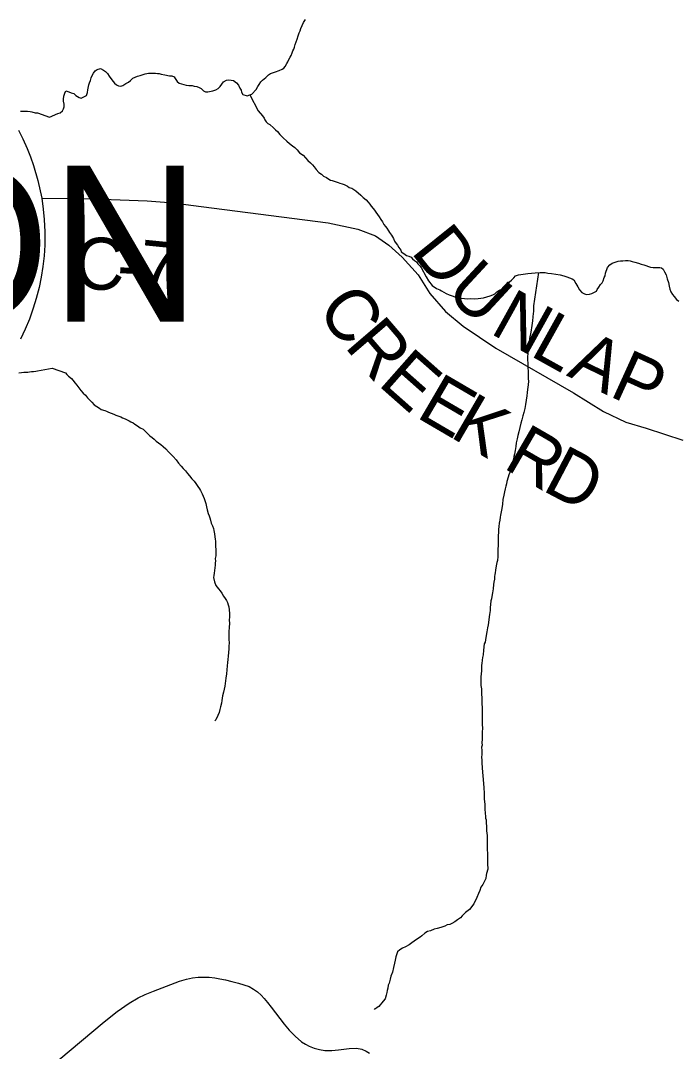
# Model space of a CAD drawing. Extents: x -14196 to 143, y -6096 to 28.
# Drawn here: x 63.633 to 64.351, y 19.711 to 20.839 of the extents above; entities that cross this region are included whole.
import ezdxf

# ---------------------------------------------------------------- set-up
doc = ezdxf.new("R2010")
doc.units = 0
for name, color, linetype in [('GM_X_County_Road', 7, 'Continuous'), ('GM_X_County_Road_Text', 7, 'Continuous'), ('GM_X_Minor_River', 7, 'Continuous'), ('GM_X_State_Route', 7, 'Continuous'), ('GM_X_Township_Text', 7, 'Continuous')]:
    doc.layers.add(name, color=color, linetype=linetype)

msp = doc.modelspace()

# ---------------------------------------------------------------- linework, layer by layer
at = {"layer": 'GM_X_County_Road'}
msp.add_lwpolyline([(63.6558, 20.6443), (63.712, 20.6436), (63.7713, 20.6417), (63.7995, 20.6395), (63.8303, 20.6355), (63.9692, 20.6174), (64.0018, 20.6104), (64.0209, 20.6031), (64.0355, 20.5932), (64.0504, 20.58), (64.0676, 20.5605), (64.0805, 20.5403), (64.0977, 20.5204), (64.1169, 20.5046), (64.1526, 20.4804), (64.2376, 20.4315), (64.2707, 20.4113), (64.2951, 20.3997), (64.3173, 20.3928), (64.3573, 20.3799)], dxfattribs=at)
at = {"layer": 'GM_X_Minor_River'}
for points in [[(63.8937, 20.7687), (63.8955, 20.7718), (63.8974, 20.7733), (63.8993, 20.7749), (63.9011, 20.7765), (63.9041, 20.7792), (63.906, 20.7807), (63.9117, 20.7827), (63.9158, 20.7839), (63.9188, 20.7855), (63.9207, 20.7867), (63.9222, 20.7886), (63.9241, 20.7917), (63.9252, 20.7936), (63.9263, 20.7959), (63.9277, 20.7986), (63.9288, 20.8005), (63.9299, 20.8032), (63.9307, 20.8055), (63.9318, 20.8074), (63.9325, 20.8094), (63.9332, 20.8124), (63.9343, 20.8155), (63.9354, 20.8182), (63.9364, 20.822), (63.9375, 20.8251), (63.9386, 20.8274), (63.9393, 20.83), (63.9408, 20.8331), (63.9423, 20.8366), (63.9445, 20.84)], [(63.6642, 20.7329), (63.6734, 20.7372), (63.6761, 20.7377), (63.6787, 20.74), (63.6798, 20.7423), (63.6805, 20.7442), (63.6804, 20.7472), (63.6796, 20.7507), (63.6796, 20.7526), (63.6799, 20.756), (63.681, 20.7594), (63.6821, 20.7617), (63.6855, 20.7607), (63.6882, 20.7596), (63.6909, 20.7588), (63.6932, 20.7566), (63.6967, 20.7544), (63.699, 20.7537), (63.705, 20.7568), (63.7061, 20.7599), (63.7064, 20.7629), (63.7071, 20.7664), (63.7074, 20.7683), (63.7082, 20.7706), (63.7093, 20.7732), (63.71, 20.7759), (63.7111, 20.7786), (63.7125, 20.7813), (63.7144, 20.7836), (63.7166, 20.7852), (63.72, 20.7864), (63.7235, 20.7845), (63.7258, 20.783), (63.7277, 20.7808), (63.7297, 20.7778), (63.7324, 20.774), (63.734, 20.7721), (63.7355, 20.7703), (63.7375, 20.7684), (63.7398, 20.7673), (63.7424, 20.7669), (63.7447, 20.7677), (63.7477, 20.7697), (63.7507, 20.7713), (63.753, 20.7732), (63.7556, 20.7755), (63.7605, 20.7779), (63.7635, 20.7787), (63.7669, 20.7795), (63.7692, 20.7803), (63.7726, 20.7812), (63.7745, 20.7812), (63.7775, 20.7812), (63.7802, 20.7813), (63.7825, 20.7809), (63.7844, 20.7806), (63.7867, 20.7799), (63.7905, 20.7792), (63.7958, 20.7781), (63.7981, 20.7782), (63.8008, 20.7771), (63.802, 20.7752), (63.8039, 20.7722), (63.8062, 20.7703), (63.8112, 20.7689), (63.8139, 20.7681), (63.8169, 20.7678), (63.8203, 20.7675), (63.8226, 20.7671), (63.8257, 20.7664), (63.828, 20.7653), (63.8303, 20.7642), (63.833, 20.762), (63.8349, 20.7609), (63.8376, 20.7609), (63.8395, 20.761), (63.8432, 20.7618), (63.8463, 20.763), (63.8489, 20.7642), (63.8511, 20.7665), (63.853, 20.7692), (63.8549, 20.7715), (63.8579, 20.7734), (63.8605, 20.7739), (63.8632, 20.7735), (63.8658, 20.7732), (63.8689, 20.7706), (63.8713, 20.768), (63.8728, 20.7649), (63.874, 20.7627), (63.8744, 20.7604), (63.876, 20.7578), (63.8806, 20.7563), (63.8836, 20.7575), (63.8859, 20.7583), (63.8904, 20.7633), (63.8922, 20.7664), (63.8937, 20.7687)], [(63.8836, 20.7575), (63.8927, 20.7398), (63.8973, 20.7345), (63.8993, 20.7319), (63.9001, 20.73), (63.9016, 20.7281), (63.9032, 20.7262), (63.9055, 20.7251), (63.9093, 20.7214), (63.9117, 20.7191), (63.914, 20.7173), (63.9163, 20.7139), (63.9202, 20.7105), (63.924, 20.7068), (63.9271, 20.7042), (63.9302, 20.7015), (63.9329, 20.6997), (63.9352, 20.6974), (63.9379, 20.6941), (63.9418, 20.6914), (63.9445, 20.6884), (63.9472, 20.6858), (63.9499, 20.6832), (63.9522, 20.681), (63.9538, 20.6787), (63.9561, 20.6757), (63.9589, 20.6727), (63.9619, 20.6708), (63.9642, 20.6686), (63.9673, 20.6671), (63.97, 20.6653), (63.9719, 20.6642), (63.9738, 20.6638), (63.9757, 20.6631), (63.978, 20.6624), (63.9803, 20.6616), (63.9822, 20.6609), (63.9845, 20.6602), (63.9868, 20.6594), (63.9903, 20.6576), (63.9922, 20.6561), (63.9953, 20.6554), (63.9972, 20.6539), (63.9995, 20.6524), (64.0049, 20.6476), (64.0076, 20.6453), (64.0107, 20.6427), (64.013, 20.6401), (64.015, 20.6378), (64.0165, 20.6356), (64.0185, 20.6333), (64.02, 20.6314), (64.0216, 20.6292), (64.0231, 20.6265), (64.0251, 20.6239), (64.027, 20.6213), (64.0286, 20.6186), (64.0302, 20.6156), (64.0321, 20.6134), (64.0333, 20.6115), (64.0352, 20.6088), (64.0364, 20.607), (64.0384, 20.6039), (64.0395, 20.6021), (64.0407, 20.6002), (64.0419, 20.5975), (64.0435, 20.5949), (64.045, 20.593), (64.0466, 20.5904), (64.0489, 20.5877), (64.0493, 20.5859), (64.052, 20.584), (64.0551, 20.5818), (64.0574, 20.581), (64.0601, 20.5799), (64.0616, 20.5781), (64.0639, 20.5762), (64.0659, 20.5747), (64.0674, 20.5728), (64.0697, 20.5706), (64.0709, 20.5687), (64.0764, 20.5585), (64.0792, 20.554), (64.083, 20.5491), (64.0877, 20.5457), (64.0915, 20.5443), (64.0934, 20.5432), (64.0957, 20.5417), (64.0984, 20.5402), (64.1015, 20.5387), (64.1049, 20.5377), (64.108, 20.5366), (64.1106, 20.5358), (64.1145, 20.5351), (64.1186, 20.5348), (64.1221, 20.5345), (64.1255, 20.5346), (64.1297, 20.5343), (64.1335, 20.5347), (64.1392, 20.5356), (64.1429, 20.5364)], [(63.6327, 20.7395), (63.6349, 20.7396), (63.638, 20.7396), (63.6403, 20.7396), (63.6433, 20.7393), (63.6452, 20.7389), (63.6486, 20.7378), (63.6513, 20.7378), (63.6642, 20.7329)], [(64.1429, 20.5364), (64.1467, 20.5376), (64.1494, 20.5388), (64.1516, 20.54), (64.1539, 20.5419), (64.1569, 20.5439), (64.1599, 20.5454), (64.1621, 20.5474), (64.1644, 20.5493), (64.1663, 20.5509), (64.1677, 20.5528), (64.17, 20.5547), (64.1726, 20.5574), (64.1741, 20.5594), (64.1775, 20.5606), (64.1877, 20.5619), (64.1957, 20.5628), (64.2014, 20.5633), (64.2037, 20.5633), (64.2067, 20.563), (64.2098, 20.5626), (64.2136, 20.5619), (64.2231, 20.5606), (64.2273, 20.5595), (64.2304, 20.5584), (64.2334, 20.5573), (64.2361, 20.5562), (64.238, 20.5551), (64.2404, 20.551), (64.2423, 20.5476), (64.2443, 20.5442), (64.247, 20.5412), (64.2497, 20.5397), (64.252, 20.539), (64.2554, 20.5394), (64.2577, 20.5402), (64.2599, 20.5414), (64.2629, 20.5426), (64.2637, 20.5445), (64.2655, 20.5472), (64.2674, 20.5499), (64.2692, 20.5518), (64.27, 20.5541), (64.2714, 20.5576), (64.2725, 20.5595), (64.2729, 20.5626), (64.2736, 20.5645), (64.2743, 20.5664), (64.275, 20.5687), (64.2773, 20.5714), (64.2799, 20.5733), (64.2821, 20.5741), (64.2844, 20.5749), (64.2867, 20.5754), (64.2893, 20.5758), (64.2916, 20.5758), (64.2947, 20.5762), (64.2977, 20.5763), (64.2996, 20.5759), (64.3019, 20.5752), (64.3049, 20.5745), (64.3088, 20.5734), (64.3118, 20.5723), (64.3145, 20.5716), (64.3221, 20.5691), (64.3248, 20.5688), (64.3271, 20.5688), (64.329, 20.5688), (64.332, 20.5685), (64.3339, 20.5681), (64.3359, 20.5667), (64.3374, 20.564), (64.339, 20.5606), (64.3402, 20.5561), (64.3415, 20.5523), (64.3423, 20.5481), (64.3431, 20.5451), (64.3443, 20.542), (64.3462, 20.539), (64.3478, 20.5371), (64.3505, 20.5338), (64.3528, 20.5319)], [(64.1993, 20.5631), (64.1941, 20.5266), (64.1941, 20.5243), (64.1941, 20.5224), (64.1938, 20.5205), (64.1934, 20.5182), (64.1931, 20.5148), (64.1928, 20.5102), (64.1921, 20.5052), (64.1911, 20.498), (64.1897, 20.4911), (64.1887, 20.4831), (64.1881, 20.4785), (64.1877, 20.4747), (64.1874, 20.4709), (64.1875, 20.4674), (64.1876, 20.4644), (64.1876, 20.4598), (64.1881, 20.4545), (64.1882, 20.4499), (64.1882, 20.4469), (64.1883, 20.4442), (64.188, 20.4404), (64.1873, 20.4354), (64.187, 20.432), (64.1867, 20.4282), (64.186, 20.4236), (64.1853, 20.4187), (64.1843, 20.4144), (64.1832, 20.4102), (64.1821, 20.4064), (64.1811, 20.4022), (64.18, 20.3984), (64.1789, 20.3938), (64.1779, 20.3888), (64.1768, 20.385), (64.1761, 20.3812), (64.175, 20.377), (64.1747, 20.3728), (64.174, 20.3686), (64.173, 20.3647), (64.1723, 20.3621), (64.1719, 20.359), (64.1709, 20.3556), (64.1702, 20.3521), (64.1694, 20.3491), (64.168, 20.3445), (64.1669, 20.3418), (64.1662, 20.3395), (64.1648, 20.3345), (64.1644, 20.3322), (64.1637, 20.3296), (64.163, 20.3265), (64.1623, 20.3234), (64.1616, 20.3196), (64.1605, 20.315), (64.1599, 20.3097), (64.1592, 20.3051), (64.1585, 20.3013), (64.1578, 20.2978), (64.1575, 20.2956), (64.1571, 20.2925), (64.1564, 20.2891), (64.1561, 20.2856), (64.1558, 20.2822), (64.1555, 20.2791), (64.1552, 20.2753), (64.1552, 20.2727), (64.1553, 20.2704), (64.1553, 20.2681), (64.1553, 20.2662), (64.1554, 20.2635), (64.155, 20.2616), (64.1551, 20.2597), (64.1551, 20.2574), (64.1548, 20.2551), (64.1548, 20.2525), (64.1545, 20.2483), (64.1538, 20.246), (64.1534, 20.2441), (64.1528, 20.2403), (64.1524, 20.2376), (64.1521, 20.2349), (64.1517, 20.233), (64.1514, 20.2307), (64.1511, 20.228), (64.1504, 20.2246), (64.15, 20.2219), (64.1497, 20.2174), (64.1491, 20.2128), (64.1484, 20.209), (64.148, 20.2063), (64.1473, 20.204), (64.147, 20.2002), (64.1467, 20.1967), (64.1464, 20.1937), (64.1457, 20.1891), (64.1444, 20.178), (64.1437, 20.1746), (64.143, 20.1704), (64.1419, 20.1639)], [(63.6308, 20.4533), (63.6338, 20.4538), (63.6364, 20.4542), (63.6387, 20.4542), (63.6406, 20.4542), (63.6425, 20.4546), (63.6448, 20.455), (63.6467, 20.455), (63.6493, 20.4554), (63.6512, 20.4558), (63.6672, 20.4585)], [(63.6672, 20.4585), (63.6818, 20.4536), (63.6834, 20.4518), (63.6853, 20.4499), (63.6884, 20.4473), (63.69, 20.4454), (63.6923, 20.442), (63.6943, 20.4398), (63.6966, 20.4371), (63.6985, 20.4341), (63.7013, 20.4311), (63.7036, 20.4289), (63.7059, 20.4262), (63.7082, 20.424), (63.7105, 20.4214), (63.7133, 20.4184), (63.7163, 20.4165), (63.719, 20.4147), (63.7209, 20.4135), (63.7248, 20.4121), (63.7267, 20.4114), (63.729, 20.4103), (63.7317, 20.4092), (63.7347, 20.4084), (63.737, 20.4073), (63.7393, 20.4066), (63.7424, 20.4055), (63.7443, 20.4044), (63.747, 20.4033), (63.7493, 20.4022), (63.7516, 20.4011), (63.7535, 20.4), (63.7558, 20.3989), (63.7577, 20.3974), (63.7608, 20.3956), (63.7635, 20.3933), (63.7669, 20.3918), (63.7685, 20.39), (63.7743, 20.3847), (63.7766, 20.3829), (63.7789, 20.381), (63.7812, 20.3788), (63.7835, 20.3769), (63.7862, 20.375), (63.7886, 20.3728), (63.7916, 20.3702), (63.7944, 20.3672), (63.7971, 20.3645), (63.7998, 20.3619), (63.8029, 20.3582), (63.8056, 20.3548), (63.8083, 20.3514), (63.8107, 20.3488), (63.813, 20.3462), (63.8153, 20.3435), (63.8176, 20.3409), (63.82, 20.3375), (63.8227, 20.3349), (63.8246, 20.3323), (63.8266, 20.3292), (63.8285, 20.3266), (63.8297, 20.3247), (63.8313, 20.3213), (63.8325, 20.3187), (63.8337, 20.316), (63.8345, 20.3138), (63.8353, 20.3107), (63.8361, 20.3069), (63.8369, 20.3035), (63.8381, 20.2997), (63.8389, 20.2971), (63.8397, 20.2948), (63.8405, 20.2925), (63.8414, 20.2891), (63.8426, 20.2861), (63.8437, 20.2831), (63.8442, 20.2812), (63.845, 20.2774), (63.8454, 20.2743), (63.8458, 20.2717), (63.8459, 20.2694), (63.846, 20.2656), (63.846, 20.2633), (63.8464, 20.2606), (63.8462, 20.2534), (63.8458, 20.2504), (63.8459, 20.2477), (63.8455, 20.2458), (63.8456, 20.2431), (63.8453, 20.2404), (63.8449, 20.2374), (63.8446, 20.2343), (63.8443, 20.232), (63.8439, 20.2298), (63.8448, 20.2248), (63.8464, 20.221), (63.8491, 20.2173), (63.851, 20.215), (63.853, 20.2124), (63.8549, 20.2094), (63.8565, 20.2067)], [(63.8565, 20.2067), (63.8581, 20.2045), (63.8592, 20.2022), (63.86, 20.1999), (63.8605, 20.1977), (63.8609, 20.1942), (63.8614, 20.1904), (63.8614, 20.1863), (63.8611, 20.1832), (63.8612, 20.1794), (63.8609, 20.1752), (63.8606, 20.1702), (63.8606, 20.1664), (63.8607, 20.1619), (63.8608, 20.1584), (63.8605, 20.1546), (63.8605, 20.1516), (63.8602, 20.1478), (63.8599, 20.1436), (63.8596, 20.1401), (63.8593, 20.1367), (63.8589, 20.1329), (63.8583, 20.1287), (63.858, 20.1245), (63.8573, 20.1195), (63.8563, 20.1108), (63.8549, 20.1043), (63.8538, 20.1004), (63.8528, 20.0951), (63.8524, 20.0924), (63.8514, 20.0882), (63.8507, 20.0855), (63.85, 20.0821), (63.8485, 20.0786), (63.8463, 20.074), (63.8452, 20.0729)], [(64.1419, 20.1639), (64.1409, 20.1589), (64.1398, 20.157), (64.1391, 20.1501), (64.1389, 20.1452), (64.1381, 20.1421), (64.1378, 20.1391), (64.1375, 20.1356), (64.1372, 20.1337), (64.1372, 20.1311), (64.1369, 20.1276), (64.1366, 20.1242), (64.1362, 20.1212), (64.1363, 20.1193), (64.1363, 20.1158), (64.1364, 20.1116), (64.1369, 20.1078), (64.1369, 20.1025), (64.1374, 20.0979), (64.1375, 20.0949), (64.1375, 20.0915), (64.1376, 20.0877), (64.1376, 20.0842), (64.1377, 20.0797), (64.1378, 20.0747), (64.1379, 20.0713), (64.1379, 20.0686), (64.138, 20.0652), (64.1377, 20.0602), (64.1378, 20.0568), (64.1378, 20.053), (64.1375, 20.0488), (64.1376, 20.0462), (64.1372, 20.0442), (64.1373, 20.0404), (64.1374, 20.0366), (64.137, 20.0328), (64.1375, 20.0302), (64.1375, 20.0271), (64.1376, 20.0214), (64.1381, 20.0168), (64.1385, 20.0127), (64.139, 20.0089), (64.1395, 19.9997), (64.14, 19.994), (64.1401, 19.9872), (64.1406, 19.9818), (64.1407, 19.9765), (64.1412, 19.9719), (64.1416, 19.9685), (64.1416, 19.9666), (64.142, 19.9647), (64.1421, 19.9617), (64.1426, 19.9571), (64.1426, 19.9526), (64.1431, 19.9476), (64.1432, 19.9423), (64.1433, 19.9377), (64.1434, 19.9328), (64.1435, 19.927), (64.1436, 19.921), (64.1437, 19.9171), (64.1438, 19.9107), (64.1427, 19.9061), (64.142, 19.9042), (64.1417, 19.9004), (64.1384, 19.8938), (64.1365, 19.8911), (64.1351, 19.8873), (64.1336, 19.8842), (64.1318, 19.8796), (64.1285, 19.8727), (64.124, 19.8666), (64.1195, 19.8634), (64.1158, 19.8596), (64.1139, 19.8576), (64.1109, 19.8553), (64.1079, 19.8533), (64.1045, 19.8514), (64.1023, 19.8502), (64.0996, 19.8498), (64.097, 19.8486), (64.0924, 19.847), (64.0887, 19.8458), (64.0853, 19.845), (64.0811, 19.8434), (64.0781, 19.8426), (64.0751, 19.8406), (64.0717, 19.8379), (64.0698, 19.8363), (64.0672, 19.8344), (64.0634, 19.832), (64.0608, 19.8301), (64.0578, 19.8281), (64.054, 19.8258), (64.0507, 19.8242), (64.0476, 19.8226), (64.045, 19.8203), (64.0443, 19.818), (64.0432, 19.8149), (64.0425, 19.8111)], [(64.0425, 19.8111), (64.0418, 19.8081), (64.0408, 19.8031), (64.0397, 19.7981), (64.0379, 19.7939), (64.0372, 19.7905), (64.0361, 19.7862), (64.035, 19.7839), (64.0347, 19.7805), (64.034, 19.7782), (64.0333, 19.7759), (64.0326, 19.7729), (64.0315, 19.769), (64.0296, 19.7663), (64.0248, 19.7605), (64.0229, 19.7594), (64.021, 19.7582), (64.0195, 19.7578), (64.0199, 19.7574)]]:
    msp.add_lwpolyline(points, dxfattribs=at)
at = {"layer": 'GM_X_State_Route'}
for points in [[(63.6306, 20.7187), (63.6353, 20.7092), (63.6399, 20.6986), (63.6435, 20.6897), (63.647, 20.68), (63.6516, 20.6636), (63.6558, 20.6443), (63.6575, 20.6324), (63.6587, 20.621), (63.6593, 20.6078), (63.6592, 20.5932), (63.6585, 20.5813), (63.6572, 20.5697), (63.6553, 20.5581), (63.653, 20.5467), (63.6498, 20.5346), (63.6466, 20.5241), (63.6424, 20.512), (63.6378, 20.5011), (63.6325, 20.4902)], [(63.6747, 19.7023), (63.7243, 19.7439), (63.7385, 19.7551), (63.7514, 19.7642), (63.7614, 19.7699), (63.769, 19.7736), (63.778, 19.7774), (63.8065, 19.7882), (63.8141, 19.7906), (63.8209, 19.792), (63.8269, 19.7927), (63.8331, 19.7928), (63.8391, 19.7926), (63.8451, 19.7919), (63.8506, 19.7909), (63.8569, 19.7896), (63.8639, 19.788), (63.871, 19.7862), (63.8771, 19.7844), (63.8827, 19.7823), (63.8875, 19.7796), (63.8918, 19.7766), (63.8961, 19.7729), (63.8993, 19.7694), (63.9028, 19.765), (63.9068, 19.7598), (63.921, 19.7414), (63.9266, 19.7346), (63.933, 19.728), (63.94, 19.7221), (63.9443, 19.7193), (63.9486, 19.7171), (63.954, 19.715), (63.9597, 19.7134), (63.9658, 19.7125), (63.9732, 19.7125), (63.9806, 19.7131), (63.9922, 19.7145), (64.0001, 19.7149), (64.0061, 19.7139), (64.0108, 19.7119), (64.0146, 19.7094)]]:
    msp.add_lwpolyline(points, dxfattribs=at)

# ---------------------------------------------------------------- texts
at = {"layer": 'GM_X_County_Road_Text'}
for s, rotation, p in [('D', 308.736, (64.0588, 20.5858)), ('C', 358.5948, (63.691, 20.5451)), ('7', 354.3236, (63.7599, 20.5428)), ('U', 317.1934, (64.0963, 20.5401)), ('-', 357.1497, (63.7373, 20.5439)), ('C', 307.3827, (63.9556, 20.5222)), ('N', 330.9413, (64.145, 20.4974)), ('R', 310.5992, (63.9861, 20.4824)), ('L', 330.9632, (64.1887, 20.4731)), ('A', 334.3347, (64.2291, 20.4508)), ('E', 318.5407, (64.0225, 20.4409)), ('P', 335.5848, (64.2754, 20.4286)), ('E', 329.7096, (64.0642, 20.4057)), ('K', 329.825, (64.101, 20.3842)), ('R', 329.9317, (64.1594, 20.3502)), ('D', 332.2444, (64.202, 20.3256))]:
    msp.add_text(s, height=0.0568, rotation=rotation, dxfattribs=at).set_placement(p)
at = {"layer": 'GM_X_Township_Text'}
msp.add_text('WASHINGTON', height=0.17045, rotation=0, dxfattribs=at).set_placement((62.2596, 20.5094))

doc.saveas('drawing.dxf')
